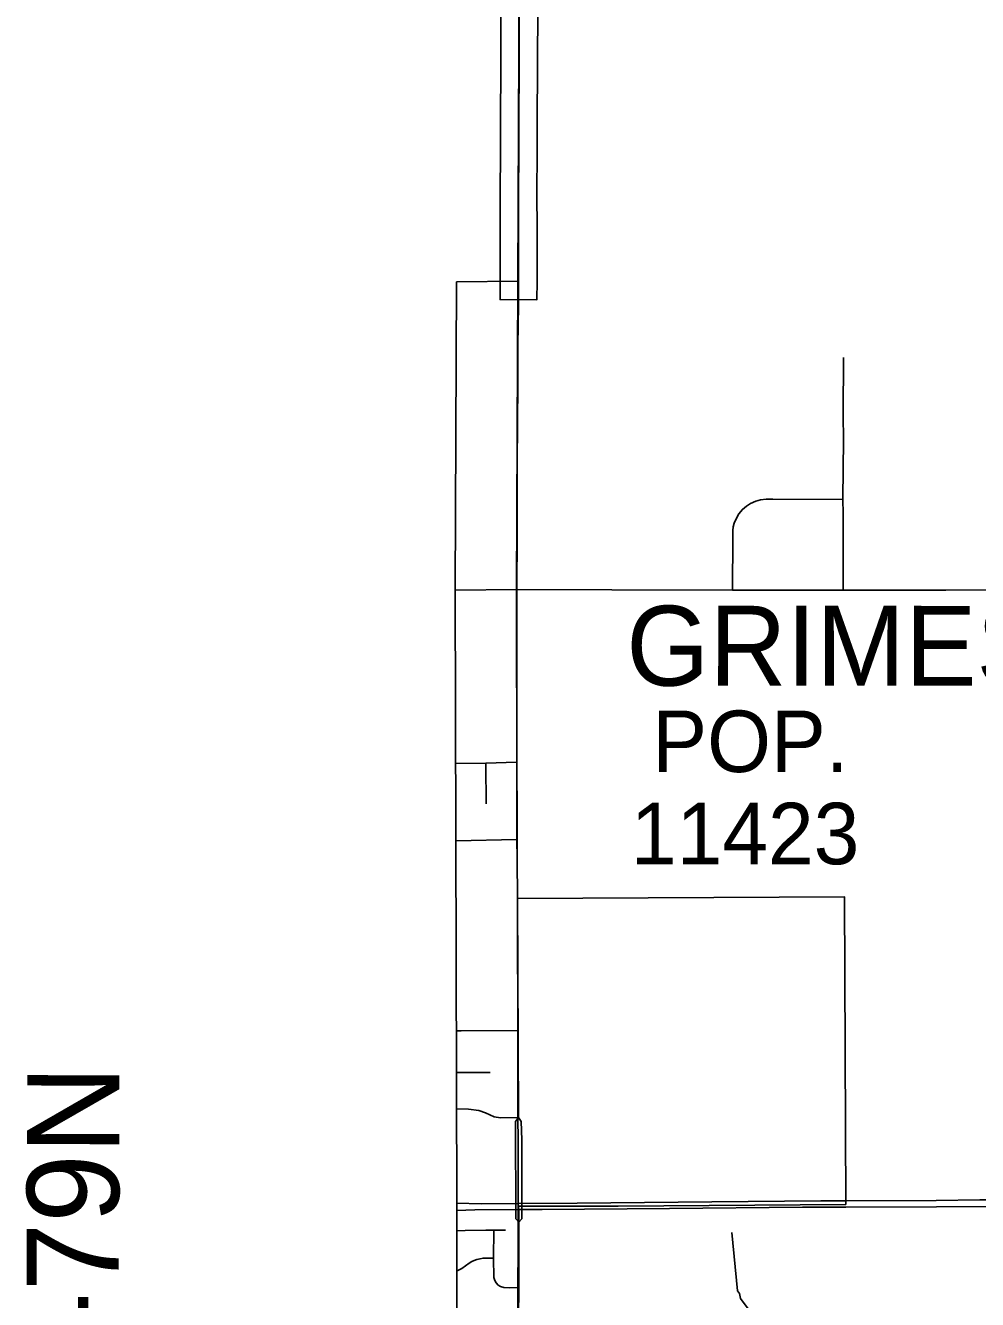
# Model space of a CAD drawing. Extents: x -1403959 to 81668, y -1400582 to 11018.
# Drawn here: x 6139.7 to 6289.6, y 8607.6 to 8808.1 of the extents above; entities that cross this region are included whole.
import ezdxf

# ---------------------------------------------------------------- set-up
doc = ezdxf.new("R2010")
doc.units = 0
for name, color, linetype in [('tdCiMapFrame', 7, 'Continuous'), ('tdCiRRCL', 7, 'Continuous'), ('tdCiSectLine', 7, 'Continuous'), ('tdCiSectNmbr', 7, 'Continuous'), ('tdCiSectTwpRng', 7, 'Continuous'), ('tdCoClipBndry', 7, 'Continuous'), ('tdCoShieldCoRte', 7, 'Continuous'), ('tdCoShieldCoRteHrd', 7, 'Continuous'), ('tdCoStrucSecFHWANum', 7, 'Continuous'), ('tdCoSurfBitum', 7, 'Continuous')]:
    doc.layers.add(name, color=color, linetype=linetype)

msp = doc.modelspace()

# ---------------------------------------------------------------- linework, layer by layer
at = {"layer": 'tdCiMapFrame'}
msp.add_lwpolyline([(6217.33, 8767.82), (6217.33, 8769.97), (6217.33, 8775.77), (6217.32, 8781.92), (6217.36, 8787.87), (6217.37, 8794.15), (6217.42, 8800.49), (6217.43, 8806.36), (6217.44, 8812.39), (6217.47, 8816.34)], dxfattribs=at)
at = {"layer": 'tdCiRRCL'}
for points in [[(6217.44, 8812.39), (6217.43, 8806.36), (6217.42, 8800.49), (6217.37, 8794.15), (6217.36, 8787.87), (6217.32, 8781.92), (6217.33, 8775.77), (6217.33, 8769.97), (6217.32, 8763.99), (6217.23, 8757.72), (6217.2, 8751.51), (6217.15, 8745.53), (6217.12, 8739.1), (6217.11, 8733.06), (6217.07, 8726.86), (6217.03, 8724.96), (6217.05, 8721.75), (6217.03, 8719.3), (6217.03, 8715.42), (6217.01, 8707.64), (6217.04, 8699.9), (6217.03, 8694.91), (6217.12, 8676.9), (6217.16, 8670.69), (6268.64, 8670.93), (6268.82, 8622.53), (6233.02, 8622.28), (6217.31, 8622.26), (6217.35, 8621.12), (6217.38, 8616.7), (6217.38, 8612.34), (6217.37, 8607.12)], [(6207.57, 8767.7), (6207.32, 8719.35), (6207.6, 8622.26), (6207.34, 8428.98)], [(6217.37, 8607.12), (6217.38, 8612.34), (6217.38, 8616.7), (6217.35, 8621.12), (6217.31, 8622.26), (6233.02, 8622.28), (6268.82, 8622.53), (6268.64, 8670.93), (6217.16, 8670.69), (6217.12, 8676.9), (6217.03, 8694.91), (6217.04, 8699.9), (6217.01, 8707.64), (6217.03, 8715.42), (6217.03, 8719.3), (6217.05, 8721.75), (6217.03, 8724.96), (6217.07, 8726.86), (6217.11, 8733.06), (6217.12, 8739.1), (6217.15, 8745.53), (6217.2, 8751.51), (6217.23, 8757.72), (6217.32, 8763.99), (6217.25, 8767.82), (6207.57, 8767.7)]]:
    msp.add_lwpolyline(points, dxfattribs=at)
at = {"layer": 'tdCiSectLine'}
msp.add_lwpolyline([(6220.34, 8812.38), (6220.32, 8800.49), (6220.32, 8800.47), (6220.27, 8794.13), (6220.26, 8787.86), (6220.26, 8787.85), (6220.22, 8781.91), (6220.23, 8775.77), (6220.23, 8775.77), (6220.23, 8769.97), (6220.23, 8769.96), (6220.23, 8767.82), (6220.22, 8764.91), (6214.42, 8764.93), (6214.42, 8767.83), (6214.43, 8769.97), (6214.43, 8775.77), (6214.42, 8781.91), (6214.42, 8781.92), (6214.42, 8781.93), (6214.45, 8787.88), (6214.47, 8794.15), (6214.47, 8794.17), (6214.52, 8800.51), (6214.54, 8812.4)], dxfattribs=at)
at = {"layer": 'tdCiSectNmbr'}
for points in [[(6207.32, 8719.19), (6217.04, 8719.3)], [(6217.09, 8676.9), (6217.07, 8679.99), (6217.07, 8691.97), (6217.07, 8692.11), (6217.04, 8719.3)], [(6217.04, 8719.3), (6232.02, 8719.25), (6251.02, 8719.19), (6268.4, 8719.2), (6284.56, 8719.21), (6316.98, 8719.23)], [(6217.31, 8636.21), (6217.13, 8670.64), (6217.09, 8676.9)], [(6217.31, 8636.21), (6216.85, 8635.59), (6216.9, 8620.29), (6217.37, 8619.77)], [(6217.83, 8622.27), (6217.86, 8627.86), (6217.82, 8632.69), (6217.72, 8635.59), (6217.31, 8636.21)], [(6292.58, 8623.26), (6289.91, 8623.24), (6283.07, 8623.16), (6268.81, 8623.12)], [(6217.31, 8622.68), (6211.45, 8622.64), (6207.6, 8622.72)], [(6207.6, 8621.59), (6210.42, 8621.71), (6217.32, 8621.73)], [(6268.81, 8623.12), (6264.91, 8623.11), (6247.72, 8622.92), (6226.52, 8622.75), (6217.31, 8622.68)], [(6217.32, 8621.73), (6221.01, 8621.75), (6241.09, 8621.9), (6261.99, 8622.11), (6268.82, 8622.13)], [(6217.37, 8619.77), (6217.82, 8620.25), (6217.83, 8622.27)], [(6217.83, 8622.27), (6217.83, 8622.27)], [(6268.82, 8622.13), (6283.12, 8622.16), (6292.58, 8622.23)], [(6217.17, 8575.94), (6217.15, 8585.04), (6217.28, 8593.3), (6217.37, 8619.77)]]:
    msp.add_lwpolyline(points, dxfattribs=at)
at = {"layer": 'tdCiSectTwpRng'}
for points in [[(6217.04, 8719.3), (6217.08, 8727.92), (6217.11, 8733.06), (6217.12, 8739.1), (6217.15, 8745.53), (6217.2, 8751.51), (6217.23, 8757.72), (6217.32, 8763.99), (6217.33, 8767.8)], [(6217.33, 8767.8), (6217.33, 8767.82)], [(6268.4, 8719.2), (6268.4, 8724.28), (6268.41, 8731.25), (6268.38, 8733.45), (6268.44, 8738.34), (6268.46, 8742.7), (6268.44, 8746.91), (6268.47, 8755.76)], [(6268.47, 8755.76), (6268.47, 8755.79)], [(6251.02, 8719.46), (6251.04, 8727.29), (6251.04, 8728.61), (6251.12, 8729.16), (6251.28, 8729.77), (6251.58, 8730.45), (6252, 8731.21), (6252.57, 8731.9), (6253.21, 8732.42), (6253.84, 8732.86), (6254.67, 8733.23), (6255.39, 8733.4), (6256.28, 8733.51), (6257.36, 8733.51), (6268.38, 8733.45)], [(6251.02, 8719.19), (6251.02, 8719.46)], [(6207.4, 8691.94), (6212.16, 8692), (6217.02, 8692.11)], [(6212.16, 8691.67), (6212.16, 8692)], [(6212.21, 8685.57), (6212.16, 8691.67)], [(6207.44, 8679.78), (6217.07, 8679.99)], [(6207.52, 8649.85), (6208.26, 8649.86), (6217.24, 8649.92)], [(6207.54, 8643.29), (6212.84, 8643.32)], [(6207.56, 8637.59), (6209.46, 8637.54), (6211.07, 8637.34), (6212.09, 8636.95), (6213.46, 8636.34), (6214.5, 8636.17), (6217.28, 8636.21)], [(6217.28, 8636.21), (6217.31, 8636.21)], [(6207.6, 8618.39), (6208.92, 8618.41), (6212.18, 8618.46), (6215.25, 8618.5)], [(6217.27, 8609.47), (6215.86, 8609.42), (6215, 8609.46), (6214.49, 8609.6), (6214.09, 8609.84), (6213.82, 8610.19), (6213.58, 8610.54), (6213.44, 8611.05), (6213.39, 8614.07), (6213.42, 8618.48)], [(6207.59, 8612.05), (6207.65, 8612.06), (6208.38, 8612.45), (6209.54, 8613.29), (6209.97, 8613.53), (6210.34, 8613.72), (6210.75, 8613.89), (6211.26, 8614), (6211.74, 8614.1), (6213.39, 8614.07)]]:
    msp.add_lwpolyline(points, dxfattribs=at)
at = {"layer": 'tdCoClipBndry'}
for points in [[(6217.44, 8816.34), (6216.99, 8719.3), (6217.11, 8677.11)], [(6333.65, 7836.58), (6334.16, 7936.62), (6334.31, 8031.81), (6334.84, 8128.74), (6335, 8225.19), (6334.94, 8332.05), (6316.88, 8332.26), (6243.4, 8333.36), (6216.83, 8332.74), (6216.92, 8429.09), (6216.97, 8525.86), (6217.27, 8622.26), (6217.13, 8670.9)]]:
    msp.add_lwpolyline(points, dxfattribs=at)
at = {"layer": 'tdCoSurfBitum'}
msp.add_lwpolyline([(6250.9, 8618.12), (6251.79, 8608.96), (6252.09, 8608.5), (6252.24, 8607.73), (6258.47, 8599.46)], dxfattribs=at)

# ---------------------------------------------------------------- texts
at = {"layer": 'tdCoShieldCoRte'}
for s, p in [('POP.', (6238.37, 8690.58)), ('11423', (6235, 8676.07))]:
    msp.add_text(s, height=9.673, rotation=359.9944, dxfattribs=at).set_placement(p)
at = {"layer": 'tdCoShieldCoRteHrd'}
msp.add_text('GRIMES', height=12.575, rotation=359.9883, dxfattribs=at).set_placement((6234.28, 8704.17))
at = {"layer": 'tdCoStrucSecFHWANum'}
msp.add_text('T-79N', height=14.509, rotation=89.8209, dxfattribs=at).set_placement((6154.32, 8590.52))

doc.saveas('drawing.dxf')
